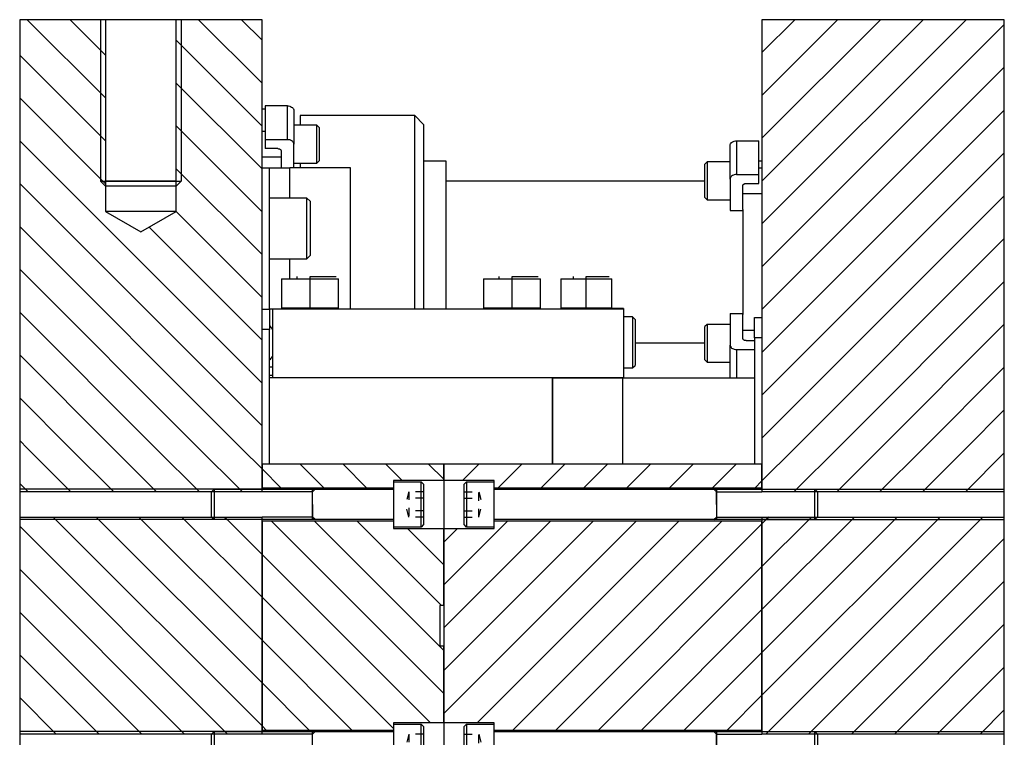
# Model space of a CAD drawing. Header units: inches. Extents: x 3 to 289, y 4 to 291.
# Tile 589 of 634: x 168.56 to 180.75, y 177.5 to 186.38. Entities that reach past the tile are written whole.
import ezdxf

# ---------------------------------------------------------------- set-up
doc = ezdxf.new("R2010")
doc.units = ezdxf.units.IN
doc.header["$LTSCALE"] = 0.5
doc.header["$MEASUREMENT"] = 0
doc.linetypes.add('HIDDEN', pattern=[0.225, 0.15, -0.075])
doc.layers.add('DBU', color=7, linetype='Continuous')

msp = doc.modelspace()

# ---------------------------------------------------------------- linework, layer by layer
at = {"layer": 'DBU', "color": 254, "linetype": 'Continuous'}
for p, q in [((169.627, 186.382), (168.565, 186.382)), ((168.565, 186.382), (168.565, 181.076)), ((168.658, 186.382), (169.627, 185.413)), ((168.658, 186.382), (169.627, 185.413)), ((169.188, 186.382), (169.627, 185.943)), ((169.188, 186.382), (169.627, 185.943)), ((169.627, 186.382), (169.627, 184.382)), ((170.502, 186.382), (169.627, 186.382)), ((170.502, 184.382), (170.502, 186.382)), ((171.565, 186.382), (170.502, 186.382)), ((170.779, 186.382), (171.565, 185.596)), ((170.779, 186.382), (171.565, 185.596)), ((171.309, 186.382), (171.565, 186.127)), ((171.309, 186.382), (171.565, 186.127)), ((171.565, 181.076), (171.565, 186.382)), ((178.159, 186.382), (177.753, 185.976)), ((178.69, 186.382), (177.753, 185.445)), ((179.22, 186.382), (177.753, 184.915)), ((179.75, 186.382), (177.753, 184.385)), ((180.281, 186.382), (177.753, 183.854)), ((178.159, 186.382), (177.753, 185.976)), ((178.69, 186.382), (177.753, 185.445)), ((179.22, 186.382), (177.753, 184.915)), ((179.75, 186.382), (177.753, 184.385)), ((180.281, 186.382), (177.753, 183.854)), ((180.753, 186.382), (177.753, 186.382)), ((177.753, 186.382), (177.753, 181.076)), ((180.753, 181.076), (180.753, 186.382)), ((180.753, 186.324), (177.753, 183.324)), ((180.753, 186.324), (177.753, 183.324)), ((170.502, 186.129), (171.565, 185.066)), ((170.502, 186.129), (171.565, 185.066)), ((168.565, 185.945), (169.627, 184.882)), ((168.565, 185.945), (169.627, 184.882)), ((180.753, 185.794), (177.753, 182.794)), ((180.753, 185.794), (177.753, 182.794)), ((170.502, 185.598), (171.565, 184.536)), ((170.502, 185.598), (171.565, 184.536)), ((168.565, 185.414), (169.627, 184.352)), ((168.565, 185.414), (169.627, 184.352)), ((180.753, 185.263), (177.753, 182.263)), ((180.753, 185.263), (177.753, 182.263)), ((170.502, 185.068), (171.565, 184.005)), ((170.502, 185.068), (171.565, 184.005)), ((168.565, 184.884), (171.565, 181.884)), ((168.565, 184.884), (171.565, 181.884)), ((180.753, 184.733), (177.753, 181.733)), ((180.753, 184.733), (177.753, 181.733)), ((170.502, 184.538), (171.565, 183.475)), ((170.502, 184.538), (171.565, 183.475)), ((168.565, 184.354), (171.565, 181.354)), ((168.565, 184.354), (171.565, 181.354)), ((169.627, 184.382), (169.627, 184.007)), ((170.502, 184.007), (170.502, 184.382)), ((180.753, 184.203), (177.753, 181.203)), ((180.753, 184.203), (177.753, 181.203)), ((169.627, 184.007), (170.065, 183.755)), ((170.502, 184.007), (169.627, 184.007)), ((170.065, 183.755), (170.502, 184.007)), ((170.502, 184.007), (171.565, 182.945)), ((170.502, 184.007), (171.565, 182.945)), ((168.565, 183.823), (171.312, 181.076)), ((168.565, 183.823), (171.312, 181.076)), ((170.166, 183.813), (171.565, 182.414)), ((170.166, 183.813), (171.565, 182.414)), ((180.753, 183.672), (178.157, 181.076)), ((180.753, 183.672), (178.157, 181.076)), ((168.565, 183.293), (170.782, 181.076)), ((168.565, 183.293), (170.782, 181.076)), ((180.753, 183.142), (178.687, 181.076)), ((180.753, 183.142), (178.687, 181.076)), ((168.565, 182.763), (170.252, 181.076)), ((168.565, 182.763), (170.252, 181.076)), ((180.753, 182.612), (179.217, 181.076)), ((180.753, 182.612), (179.217, 181.076)), ((168.565, 182.232), (169.721, 181.076)), ((168.565, 182.232), (169.721, 181.076)), ((180.753, 182.081), (179.748, 181.076)), ((180.753, 182.081), (179.748, 181.076)), ((168.565, 181.702), (169.191, 181.076)), ((168.565, 181.702), (169.191, 181.076)), ((180.753, 181.551), (180.278, 181.076)), ((180.753, 181.551), (180.278, 181.076)), ((168.565, 181.172), (168.661, 181.076)), ((168.565, 181.172), (168.661, 181.076)), ((168.565, 181.076), (168.565, 180.538)), ((168.661, 181.076), (169.198, 180.538)), ((168.661, 181.076), (169.198, 180.538)), ((169.191, 181.076), (169.729, 180.538)), ((169.191, 181.076), (169.729, 180.538)), ((169.721, 181.076), (170.259, 180.538)), ((169.721, 181.076), (170.259, 180.538)), ((170.252, 181.076), (170.789, 180.538)), ((170.252, 181.076), (170.789, 180.538)), ((170.782, 181.076), (171.288, 180.57)), ((170.782, 181.076), (171.288, 180.57)), ((171.312, 181.076), (171.565, 180.823)), ((171.312, 181.076), (171.565, 180.823)), ((171.565, 180.538), (171.565, 181.076)), ((178.157, 181.076), (177.753, 180.672)), ((178.157, 181.076), (177.753, 180.672)), ((177.753, 181.076), (177.753, 180.538)), ((178.687, 181.076), (178.181, 180.57)), ((178.687, 181.076), (178.181, 180.57)), ((179.217, 181.076), (178.68, 180.538)), ((179.217, 181.076), (178.68, 180.538)), ((179.748, 181.076), (179.21, 180.538)), ((179.748, 181.076), (179.21, 180.538)), ((180.278, 181.076), (179.74, 180.538)), ((180.278, 181.076), (179.74, 180.538)), ((180.753, 181.021), (180.271, 180.538)), ((180.753, 181.021), (180.271, 180.538)), ((180.753, 180.538), (180.753, 181.076)), ((168.565, 180.641), (168.668, 180.538)), ((168.565, 180.641), (168.668, 180.538)), ((171.565, 180.538), (168.565, 180.538)), ((168.565, 180.538), (168.565, 180.226)), ((171.288, 180.57), (171.32, 180.538)), ((180.753, 180.538), (177.753, 180.538)), ((178.181, 180.57), (178.149, 180.538)), ((180.753, 180.226), (180.753, 180.538)), ((168.565, 180.226), (171.565, 180.226)), ((168.565, 180.226), (168.565, 177.538)), ((168.98, 180.226), (171.565, 177.641)), ((168.98, 180.226), (171.565, 177.641)), ((169.511, 180.226), (171.565, 178.172)), ((169.511, 180.226), (171.565, 178.172)), ((170.041, 180.226), (171.565, 178.702)), ((170.041, 180.226), (171.565, 178.702)), ((170.571, 180.226), (171.565, 179.232)), ((170.571, 180.226), (171.565, 179.232)), ((171.102, 180.226), (171.133, 180.195)), ((171.133, 180.195), (171.565, 179.763)), ((171.133, 180.195), (171.565, 179.763)), ((171.565, 177.538), (171.565, 180.226)), ((178.897, 180.226), (177.753, 179.081)), ((179.428, 180.226), (177.753, 178.551)), ((179.958, 180.226), (177.753, 178.021)), ((178.897, 180.226), (177.753, 179.081)), ((179.428, 180.226), (177.753, 178.551)), ((179.958, 180.226), (177.753, 178.021)), ((177.753, 180.226), (180.753, 180.226)), ((177.753, 180.226), (177.753, 177.538)), ((177.806, 180.195), (177.753, 180.142)), ((178.336, 180.195), (177.753, 179.612)), ((177.806, 180.195), (177.753, 180.142)), ((178.336, 180.195), (177.753, 179.612)), ((177.837, 180.226), (177.806, 180.195)), ((180.488, 180.226), (177.832, 177.57)), ((180.488, 180.226), (177.832, 177.57)), ((178.367, 180.226), (178.336, 180.195)), ((180.753, 177.538), (180.753, 180.226)), ((168.565, 180.111), (171.106, 177.57)), ((168.565, 180.111), (171.106, 177.57)), ((180.753, 179.96), (178.363, 177.57)), ((180.753, 179.96), (178.363, 177.57)), ((168.565, 179.581), (170.607, 177.538)), ((168.565, 179.581), (170.607, 177.538)), ((180.753, 179.43), (178.862, 177.538)), ((180.753, 179.43), (178.862, 177.538)), ((168.565, 179.05), (170.077, 177.538)), ((168.565, 179.05), (170.077, 177.538)), ((180.753, 178.899), (179.392, 177.538)), ((180.753, 178.899), (179.392, 177.538)), ((168.565, 178.52), (169.547, 177.538)), ((168.565, 178.52), (169.547, 177.538)), ((180.753, 178.369), (179.922, 177.538)), ((180.753, 178.369), (179.922, 177.538)), ((168.565, 177.99), (169.016, 177.538)), ((168.565, 177.99), (169.016, 177.538)), ((180.753, 177.839), (180.453, 177.538)), ((180.753, 177.839), (180.453, 177.538)), ((171.565, 177.538), (168.565, 177.538)), ((168.565, 177.538), (168.565, 177.226)), ((171.106, 177.57), (171.138, 177.538)), ((180.753, 177.538), (177.753, 177.538)), ((177.832, 177.57), (177.801, 177.538)), ((178.363, 177.57), (178.331, 177.538)), ((180.753, 177.226), (180.753, 177.538))]:
    msp.add_line(p, q, dxfattribs=at)
at = {"layer": 'DBU', "color": 2, "linetype": 'Continuous'}
for p, q in [((169.565, 186.382), (169.565, 184.382)), ((170.565, 186.382), (170.565, 184.382)), ((171.604, 185.314), (171.604, 184.897)), ((171.88, 185.314), (171.604, 185.314)), ((171.88, 185.314), (171.893, 185.314)), ((171.893, 185.314), (171.907, 185.311)), ((171.907, 185.311), (171.919, 185.307)), ((171.919, 185.307), (171.93, 185.301)), ((171.93, 185.301), (171.94, 185.295)), ((171.94, 185.295), (171.948, 185.287)), ((171.948, 185.287), (171.954, 185.278)), ((171.954, 185.278), (171.957, 185.268)), ((171.957, 185.268), (171.958, 185.259)), ((171.958, 185.259), (171.958, 184.841)), ((171.604, 184.897), (171.604, 184.786)), ((171.88, 184.897), (171.604, 184.897)), ((171.893, 184.896), (171.88, 184.897)), ((171.907, 184.894), (171.893, 184.896)), ((171.919, 184.889), (171.907, 184.894)), ((171.762, 184.786), (171.604, 184.786)), ((171.762, 184.786), (171.768, 184.785)), ((171.768, 184.785), (171.775, 184.784)), ((171.775, 184.784), (171.781, 184.782)), ((171.781, 184.782), (171.787, 184.779)), ((171.787, 184.779), (171.792, 184.776)), ((171.792, 184.776), (171.796, 184.772)), ((171.796, 184.772), (171.799, 184.767)), ((171.93, 184.884), (171.919, 184.889)), ((171.94, 184.877), (171.93, 184.884)), ((171.948, 184.869), (171.94, 184.877)), ((171.954, 184.86), (171.948, 184.869)), ((171.957, 184.851), (171.954, 184.86)), ((171.958, 184.841), (171.957, 184.851)), ((171.958, 184.548), (171.958, 184.841)), ((177.359, 184.828), (177.361, 184.838)), ((177.359, 184.41), (177.359, 184.828)), ((177.361, 184.838), (177.364, 184.847)), ((177.364, 184.847), (177.37, 184.856)), ((177.37, 184.856), (177.378, 184.864)), ((177.378, 184.864), (177.388, 184.871)), ((177.388, 184.871), (177.399, 184.876)), ((177.399, 184.876), (177.411, 184.88)), ((177.411, 184.88), (177.424, 184.883)), ((177.424, 184.883), (177.438, 184.884)), ((177.438, 184.884), (177.714, 184.884)), ((177.714, 184.466), (177.714, 184.884)), ((171.799, 184.767), (171.8, 184.762)), ((171.8, 184.762), (171.801, 184.758)), ((171.801, 184.758), (171.801, 184.548)), ((177.361, 184.42), (177.359, 184.41)), ((177.359, 184.41), (177.359, 184.021)), ((177.364, 184.429), (177.361, 184.42)), ((177.37, 184.438), (177.364, 184.429)), ((177.378, 184.446), (177.37, 184.438)), ((177.388, 184.453), (177.378, 184.446)), ((177.399, 184.459), (177.388, 184.453)), ((177.411, 184.463), (177.399, 184.459)), ((177.424, 184.465), (177.411, 184.463)), ((177.438, 184.466), (177.424, 184.465)), ((177.438, 184.466), (177.714, 184.466)), ((177.714, 184.355), (177.714, 184.466)), ((169.565, 184.382), (170.565, 184.382)), ((169.627, 184.32), (169.565, 184.382)), ((170.502, 184.32), (169.627, 184.32)), ((170.502, 184.32), (170.565, 184.382)), ((177.517, 184.332), (177.519, 184.336)), ((177.517, 184.327), (177.517, 184.332)), ((177.517, 184.032), (177.517, 184.327)), ((177.519, 184.336), (177.522, 184.341)), ((177.522, 184.341), (177.526, 184.345)), ((177.526, 184.345), (177.531, 184.348)), ((177.531, 184.348), (177.537, 184.351)), ((177.537, 184.351), (177.543, 184.353)), ((177.543, 184.353), (177.549, 184.354)), ((177.549, 184.354), (177.556, 184.355)), ((177.556, 184.355), (177.714, 184.355)), ((177.359, 184.021), (177.517, 184.021)), ((177.359, 182.744), (177.517, 182.744)), ((177.359, 182.744), (177.359, 182.354)), ((177.517, 182.437), (177.517, 182.732)), ((177.359, 181.946), (177.359, 182.354)), ((177.359, 182.354), (177.361, 182.344)), ((177.361, 182.344), (177.364, 182.335)), ((177.364, 182.335), (177.37, 182.326)), ((177.517, 182.433), (177.517, 182.437)), ((177.519, 182.428), (177.517, 182.433)), ((177.522, 182.424), (177.519, 182.428)), ((177.526, 182.42), (177.522, 182.424)), ((177.531, 182.416), (177.526, 182.42)), ((177.537, 182.413), (177.531, 182.416)), ((177.543, 182.411), (177.537, 182.413)), ((177.549, 182.41), (177.543, 182.411)), ((177.556, 182.41), (177.549, 182.41)), ((177.556, 182.41), (177.661, 182.41)), ((177.37, 182.326), (177.378, 182.318)), ((177.378, 182.318), (177.388, 182.311)), ((177.388, 182.311), (177.399, 182.306)), ((177.399, 182.306), (177.411, 182.302)), ((177.411, 182.302), (177.424, 182.299)), ((177.424, 182.299), (177.438, 182.298)), ((177.438, 182.298), (177.661, 182.298)), ((171.694, 181.979), (171.659, 181.979)), ((171.565, 180.57), (168.565, 180.57)), ((172.19, 180.538), (171.565, 180.538)), ((172.221, 180.57), (172.19, 180.538)), ((172.19, 180.382), (172.19, 180.538)), ((177.159, 180.57), (177.19, 180.538)), ((177.19, 180.538), (177.753, 180.538)), ((177.19, 180.382), (177.19, 180.538)), ((177.753, 180.57), (180.753, 180.57)), ((172.19, 180.382), (172.19, 180.226)), ((177.19, 180.382), (177.19, 180.226)), ((171.565, 180.195), (168.565, 180.195)), ((172.19, 180.226), (171.565, 180.226)), ((172.221, 180.195), (172.19, 180.226)), ((177.159, 180.195), (177.19, 180.226)), ((177.19, 180.226), (177.753, 180.226)), ((177.753, 180.195), (180.753, 180.195)), ((171.565, 177.57), (168.565, 177.57)), ((172.19, 177.538), (171.565, 177.538)), ((172.221, 177.57), (172.19, 177.538)), ((172.19, 177.382), (172.19, 177.538)), ((177.159, 177.57), (177.19, 177.538)), ((177.19, 177.538), (177.753, 177.538)), ((177.19, 177.382), (177.19, 177.538)), ((177.753, 177.57), (180.753, 177.57))]:
    msp.add_line(p, q, dxfattribs=at)
at = {"layer": 'DBU', "color": 136, "linetype": 'Continuous'}
for p, q in [((171.604, 185.274), (171.565, 185.274)), ((172.037, 185.195), (172.037, 185.075)), ((173.457, 185.195), (172.037, 185.195)), ((173.457, 182.798), (173.457, 185.195)), ((173.565, 185.086), (173.457, 185.195)), ((173.565, 185.086), (173.565, 182.798)), ((172.037, 184.606), (172.037, 184.548)), ((177.753, 184.632), (177.714, 184.632)), ((177.047, 184.382), (173.846, 184.382)), ((177.517, 184.032), (177.517, 182.732)), ((176.183, 182.382), (177.047, 182.382))]:
    msp.add_line(p, q, dxfattribs=at)
at = {"layer": 'DBU', "color": 4, "linetype": 'Continuous'}
for p, q in [((171.88, 184.897), (171.88, 185.314)), ((177.438, 184.884), (177.438, 184.466)), ((171.909, 184.173), (171.909, 184.548)), ((170.502, 184.382), (169.627, 184.382)), ((171.909, 183.173), (171.909, 183.423)), ((172.159, 182.81), (172.159, 183.173)), ((174.659, 182.81), (174.659, 183.173)), ((175.579, 182.81), (175.579, 183.173)), ((171.909, 182.798), (171.909, 182.81)), ((171.659, 182.548), (171.565, 182.548)), ((177.753, 182.446), (177.661, 182.446)), ((177.438, 182.298), (177.438, 181.946))]:
    msp.add_line(p, q, dxfattribs=at)
at = {"layer": 'DBU', "color": 132, "linetype": 'Continuous'}
for p, q in [((172.243, 185.075), (171.958, 185.075)), ((172.243, 184.606), (172.243, 185.075)), ((172.271, 185.047), (172.243, 185.075)), ((172.271, 185.047), (172.271, 184.634)), ((171.604, 184.997), (171.565, 184.997)), ((171.565, 184.684), (171.801, 184.684)), ((171.958, 184.606), (172.243, 184.606)), ((172.243, 184.606), (172.271, 184.634)), ((177.075, 184.622), (177.047, 184.594)), ((177.047, 184.181), (177.047, 184.594)), ((177.075, 184.622), (177.075, 184.153)), ((177.359, 184.622), (177.075, 184.622)), ((177.753, 184.544), (177.714, 184.544)), ((172.12, 184.173), (171.659, 184.173)), ((172.12, 183.423), (172.12, 184.173)), ((172.159, 184.134), (172.12, 184.173)), ((177.047, 184.181), (177.075, 184.153)), ((177.517, 184.231), (177.753, 184.231)), ((172.159, 184.134), (172.159, 183.462)), ((177.075, 184.153), (177.359, 184.153)), ((172.12, 183.423), (172.159, 183.462)), ((171.659, 183.423), (172.12, 183.423)), ((177.075, 182.611), (177.047, 182.583)), ((177.047, 182.17), (177.047, 182.583)), ((177.075, 182.611), (177.075, 182.142)), ((177.359, 182.611), (177.075, 182.611)), ((177.661, 182.533), (177.517, 182.533)), ((177.047, 182.17), (177.075, 182.142)), ((177.075, 182.142), (177.359, 182.142)), ((171.694, 182.08), (171.659, 182.08)), ((173.19, 180.663), (173.19, 180.101)), ((173.19, 180.663), (173.534, 180.663)), ((173.534, 180.101), (173.534, 180.663)), ((173.534, 180.663), (173.565, 180.632)), ((173.565, 180.632), (173.565, 180.132)), ((174.065, 180.632), (174.096, 180.663)), ((174.065, 180.132), (174.065, 180.632)), ((174.096, 180.663), (174.096, 180.101)), ((174.096, 180.663), (174.44, 180.663)), ((174.44, 180.101), (174.44, 180.663)), ((170.94, 180.538), (170.971, 180.57)), ((170.94, 180.226), (170.94, 180.538)), ((170.971, 180.57), (170.971, 180.195)), ((170.971, 180.57), (172.19, 180.57)), ((172.19, 180.195), (172.19, 180.57)), ((172.19, 180.57), (173.19, 180.57)), ((174.44, 180.57), (177.19, 180.57)), ((177.19, 180.57), (177.19, 180.195)), ((177.19, 180.57), (178.409, 180.57)), ((178.409, 180.195), (178.409, 180.57)), ((178.409, 180.57), (178.44, 180.538)), ((178.44, 180.538), (178.44, 180.226)), ((170.971, 180.195), (170.94, 180.226)), ((172.19, 180.195), (170.971, 180.195)), ((173.19, 180.195), (172.19, 180.195)), ((177.19, 180.195), (174.44, 180.195)), ((178.409, 180.195), (177.19, 180.195)), ((178.44, 180.226), (178.409, 180.195)), ((173.534, 180.101), (173.19, 180.101)), ((173.565, 180.132), (173.534, 180.101)), ((174.096, 180.101), (174.065, 180.132)), ((174.44, 180.101), (174.096, 180.101)), ((173.19, 177.663), (173.19, 177.101)), ((173.19, 177.663), (173.534, 177.663)), ((173.534, 177.101), (173.534, 177.663)), ((173.534, 177.663), (173.565, 177.632)), ((173.565, 177.632), (173.565, 177.132)), ((174.065, 177.632), (174.096, 177.663)), ((174.065, 177.132), (174.065, 177.632)), ((174.096, 177.663), (174.096, 177.101)), ((174.096, 177.663), (174.44, 177.663)), ((174.44, 177.101), (174.44, 177.663)), ((170.94, 177.538), (170.971, 177.57)), ((170.94, 177.226), (170.94, 177.538)), ((170.971, 177.57), (170.971, 177.195)), ((170.971, 177.57), (172.19, 177.57)), ((172.19, 177.195), (172.19, 177.57)), ((172.19, 177.57), (173.19, 177.57)), ((174.44, 177.57), (177.19, 177.57)), ((177.19, 177.57), (177.19, 177.195)), ((177.19, 177.57), (178.409, 177.57)), ((178.409, 177.195), (178.409, 177.57)), ((178.409, 177.57), (178.44, 177.538)), ((178.44, 177.538), (178.44, 177.226))]:
    msp.add_line(p, q, dxfattribs=at)
at = {"layer": 'DBU', "color": 9, "linetype": 'Continuous'}
for p, q in [((171.565, 184.548), (171.659, 184.548)), ((171.659, 182.798), (171.659, 184.548)), ((171.659, 184.548), (171.909, 184.548)), ((172.659, 184.548), (171.909, 184.548)), ((172.659, 182.798), (172.659, 184.548)), ((171.999, 183.173), (171.999, 183.204)), ((172.159, 183.204), (172.482, 183.204)), ((172.159, 183.173), (172.159, 183.204)), ((174.499, 183.173), (174.499, 183.204)), ((174.659, 183.204), (174.982, 183.204)), ((174.659, 183.173), (174.659, 183.204)), ((175.419, 183.173), (175.419, 183.204)), ((175.579, 183.204), (175.862, 183.204)), ((175.579, 183.173), (175.579, 183.204)), ((171.805, 183.173), (172.159, 183.173)), ((171.805, 183.173), (171.805, 182.81)), ((172.159, 183.173), (172.513, 183.173)), ((172.319, 183.173), (172.513, 183.173)), ((172.513, 182.81), (172.513, 183.173)), ((174.305, 183.173), (174.659, 183.173)), ((174.305, 183.173), (174.305, 182.81)), ((174.659, 183.173), (175.013, 183.173)), ((174.819, 183.173), (175.013, 183.173)), ((175.013, 182.81), (175.013, 183.173)), ((175.264, 183.173), (175.579, 183.173)), ((175.264, 183.173), (175.264, 182.81)), ((175.579, 183.173), (175.894, 183.173)), ((175.739, 183.173), (175.894, 183.173)), ((175.894, 182.81), (175.894, 183.173)), ((171.565, 182.798), (171.659, 182.798)), ((171.659, 182.798), (171.659, 182.548)), ((171.694, 182.798), (171.659, 182.798)), ((171.694, 182.798), (171.694, 181.948)), ((176.039, 182.798), (171.694, 182.798)), ((172.159, 182.81), (171.805, 182.81)), ((172.513, 182.81), (172.159, 182.81)), ((174.659, 182.81), (174.305, 182.81)), ((175.013, 182.81), (174.659, 182.81)), ((175.579, 182.81), (175.264, 182.81)), ((176.039, 182.806), (175.539, 182.806)), ((175.539, 182.798), (175.539, 182.806)), ((175.894, 182.81), (175.579, 182.81)), ((176.039, 182.806), (176.039, 182.798)), ((176.039, 182.798), (176.039, 181.948)), ((176.151, 182.702), (176.039, 182.702)), ((176.151, 182.702), (176.151, 182.072)), ((176.183, 182.67), (176.151, 182.702)), ((176.183, 182.67), (176.183, 182.103)), ((177.661, 182.696), (177.753, 182.696)), ((177.661, 182.446), (177.661, 182.696)), ((171.659, 180.882), (171.659, 182.548)), ((177.661, 182.446), (177.661, 180.882)), ((176.151, 182.071), (176.183, 182.103)), ((176.151, 182.072), (176.183, 182.103)), ((176.183, 182.103), (176.183, 182.103)), ((176.039, 182.072), (176.151, 182.072)), ((176.039, 182.071), (176.151, 182.071)), ((176.151, 182.072), (176.151, 182.071)), ((175.159, 181.948), (171.659, 181.948)), ((176.039, 181.948), (171.694, 181.948)), ((175.159, 181.948), (176.029, 181.948)), ((175.159, 180.882), (175.159, 181.948)), ((175.159, 181.948), (175.159, 180.882)), ((176.029, 180.882), (176.029, 181.948)), ((177.661, 181.946), (176.029, 181.946)), ((176.039, 181.948), (176.039, 181.946)), ((171.565, 180.882), (171.565, 180.585)), ((173.815, 180.882), (171.565, 180.882)), ((172.036, 180.882), (172.333, 180.585)), ((172.036, 180.882), (172.333, 180.585)), ((172.567, 180.882), (172.864, 180.585)), ((172.567, 180.882), (172.864, 180.585)), ((173.097, 180.882), (173.3, 180.679)), ((173.097, 180.882), (173.3, 180.679)), ((173.627, 180.882), (173.815, 180.695)), ((173.627, 180.882), (173.815, 180.695)), ((173.815, 180.679), (173.815, 180.882)), ((173.815, 180.882), (173.815, 180.679)), ((177.753, 180.882), (173.815, 180.882)), ((174.25, 180.882), (174.047, 180.679)), ((174.25, 180.882), (174.047, 180.679)), ((174.781, 180.882), (174.484, 180.585)), ((174.781, 180.882), (174.484, 180.585)), ((175.311, 180.882), (175.014, 180.585)), ((175.311, 180.882), (175.014, 180.585)), ((175.841, 180.882), (175.545, 180.585)), ((175.841, 180.882), (175.545, 180.585)), ((176.372, 180.882), (176.075, 180.585)), ((176.372, 180.882), (176.075, 180.585)), ((176.902, 180.882), (176.605, 180.585)), ((176.902, 180.882), (176.605, 180.585)), ((177.432, 180.882), (177.136, 180.585)), ((177.432, 180.882), (177.136, 180.585)), ((177.753, 180.585), (177.753, 180.882)), ((171.565, 180.823), (171.803, 180.585)), ((171.565, 180.823), (171.803, 180.585)), ((173.815, 180.679), (173.19, 180.679)), ((173.19, 180.679), (173.19, 180.585)), ((173.815, 180.679), (173.815, 180.085)), ((174.44, 180.679), (173.815, 180.679)), ((173.815, 180.679), (173.815, 180.085)), ((174.44, 180.585), (174.44, 180.679)), ((177.753, 180.672), (177.666, 180.585)), ((177.753, 180.672), (177.666, 180.585)), ((173.19, 180.585), (171.565, 180.585)), ((177.753, 180.585), (174.44, 180.585)), ((171.565, 180.179), (173.19, 180.179)), ((171.565, 180.179), (171.565, 177.585)), ((171.679, 180.179), (173.815, 178.043)), ((171.679, 180.179), (173.815, 178.043)), ((172.209, 180.179), (173.815, 178.573)), ((172.209, 180.179), (173.815, 178.573)), ((172.74, 180.179), (173.786, 179.132)), ((172.74, 180.179), (173.786, 179.132)), ((173.19, 180.179), (173.19, 180.085)), ((174.608, 180.179), (173.815, 179.386)), ((175.138, 180.179), (173.815, 178.856)), ((175.669, 180.179), (173.815, 178.325)), ((176.199, 180.179), (173.815, 177.795)), ((174.608, 180.179), (173.815, 179.386)), ((175.138, 180.179), (173.815, 178.856)), ((175.669, 180.179), (173.815, 178.325)), ((176.199, 180.179), (173.815, 177.795)), ((176.729, 180.179), (174.229, 177.679)), ((176.729, 180.179), (174.229, 177.679)), ((174.44, 180.085), (174.44, 180.179)), ((174.44, 180.179), (177.753, 180.179)), ((177.26, 180.179), (174.666, 177.585)), ((177.26, 180.179), (174.666, 177.585)), ((177.753, 180.142), (175.196, 177.585)), ((177.753, 180.142), (175.196, 177.585)), ((177.753, 177.585), (177.753, 180.179)), ((173.19, 180.085), (173.815, 180.085)), ((173.364, 180.085), (173.815, 179.634)), ((173.364, 180.085), (173.815, 179.634)), ((173.984, 180.085), (173.815, 179.916)), ((173.984, 180.085), (173.815, 179.916)), ((173.815, 179.132), (173.815, 180.085)), ((173.815, 180.085), (173.815, 177.679)), ((173.815, 180.085), (174.44, 180.085)), ((171.565, 179.763), (173.649, 177.679)), ((171.565, 179.763), (173.649, 177.679)), ((177.753, 179.612), (175.727, 177.585)), ((177.753, 179.612), (175.727, 177.585)), ((171.565, 179.232), (173.19, 177.607)), ((171.565, 179.232), (173.19, 177.607)), ((173.765, 179.132), (173.765, 178.632)), ((173.815, 179.132), (173.765, 179.132)), ((177.753, 179.081), (176.257, 177.585)), ((177.753, 179.081), (176.257, 177.585)), ((171.565, 178.702), (172.682, 177.585)), ((171.565, 178.702), (172.682, 177.585)), ((173.765, 178.632), (173.815, 178.632)), ((173.815, 177.679), (173.815, 178.632)), ((177.753, 178.551), (176.787, 177.585)), ((177.753, 178.551), (176.787, 177.585)), ((171.565, 178.172), (172.151, 177.585)), ((171.565, 178.172), (172.151, 177.585)), ((177.753, 178.021), (177.318, 177.585)), ((177.753, 178.021), (177.318, 177.585)), ((171.565, 177.641), (171.621, 177.585)), ((171.565, 177.641), (171.621, 177.585)), ((173.19, 177.585), (171.565, 177.585)), ((173.815, 177.679), (173.19, 177.679)), ((173.19, 177.679), (173.19, 177.585)), ((173.815, 177.679), (173.815, 177.085)), ((174.44, 177.679), (173.815, 177.679)), ((173.815, 177.679), (173.815, 177.085)), ((174.44, 177.585), (174.44, 177.679)), ((177.753, 177.585), (174.44, 177.585))]:
    msp.add_line(p, q, dxfattribs=at)
at = {"layer": 'DBU', "color": 96, "linetype": 'Continuous'}
for p, q in [((173.846, 184.632), (173.565, 184.632)), ((173.846, 182.798), (173.846, 184.632))]:
    msp.add_line(p, q, dxfattribs=at)
at = {"layer": 'DBU', "color": 254, "linetype": 'HIDDEN'}
for p, q in [((173.383, 180.538), (173.344, 180.382)), ((173.565, 180.538), (173.383, 180.538)), ((173.383, 180.538), (173.383, 180.226)), ((174.065, 180.538), (174.247, 180.538)), ((174.247, 180.226), (174.247, 180.538)), ((174.247, 180.538), (174.286, 180.382)), ((173.565, 180.46), (173.383, 180.46)), ((174.065, 180.46), (174.247, 180.46)), ((173.383, 180.226), (173.344, 180.382)), ((173.565, 180.304), (173.383, 180.304)), ((174.065, 180.304), (174.247, 180.304)), ((174.247, 180.226), (174.286, 180.382)), ((173.565, 180.226), (173.383, 180.226)), ((174.065, 180.226), (174.247, 180.226)), ((173.383, 177.538), (173.344, 177.382)), ((173.565, 177.538), (173.383, 177.538)), ((173.383, 177.538), (173.383, 177.226)), ((174.065, 177.538), (174.247, 177.538)), ((174.247, 177.226), (174.247, 177.538)), ((174.247, 177.538), (174.286, 177.382))]:
    msp.add_line(p, q, dxfattribs=at)
at = {"layer": 'DBU', "color": 136, "linetype": 'Continuous'}
for start, end in [(36.4115, 46.9404), (313.0596, 323.5885)]:
    msp.add_arc((171.463, 182.382), 0.287, start, end, dxfattribs=at)

doc.saveas('drawing.dxf')
